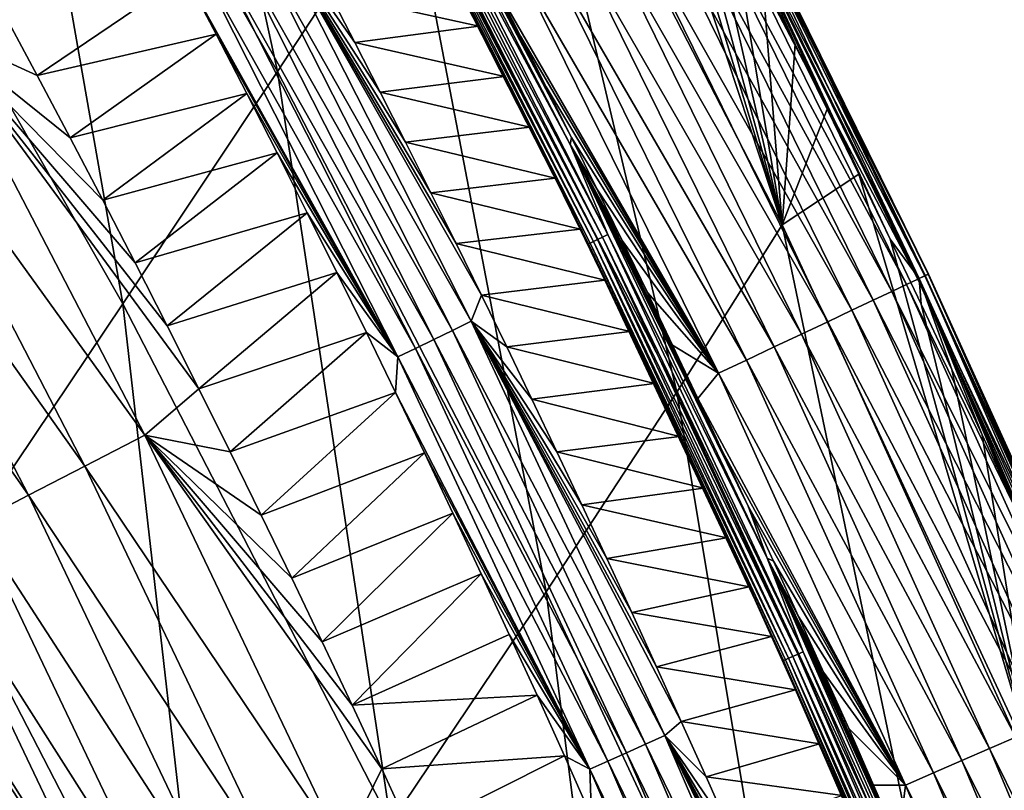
# Model space of a CAD drawing. Header units: millimetres. Extents: x -300 to 300, y -500 to 500.
# Tile 979 of 988: x 238 to 254, y 376 to 389. Entities that reach past the tile are written whole.
import ezdxf

# ---------------------------------------------------------------- set-up
doc = ezdxf.new("R2010")
doc.units = ezdxf.units.MM
doc.header["$LTSCALE"] = 81.481481
for name, color, linetype in [('19', 7, 'CONTINUOUS'), ('21', 7, 'CONTINUOUS'), ('23', 7, 'CONTINUOUS'), ('26', 7, 'CONTINUOUS'), ('27', 7, 'CONTINUOUS'), ('29', 7, 'CONTINUOUS'), ('30', 7, 'CONTINUOUS'), ('32', 7, 'CONTINUOUS')]:
    doc.layers.add(name, color=color, linetype=linetype)

msp = doc.modelspace()

# ---------------------------------------------------------------- linework, layer by layer
at = {"layer": '19', "color": 7, "linetype": 'CONTINUOUS'}
for points in [[(242.132, 388.272, 20.323), (239.551, 400.072, 15.575), (237.334, 396.681, 20.427), (242.132, 388.272, 20.323)], [(244.35, 391.664, 15.496), (239.551, 400.072, 15.575), (242.132, 388.272, 20.323), (244.35, 391.664, 15.496)], [(239.508, 384.329, 24.891), (237.334, 396.681, 20.427), (234.724, 392.721, 25.016), (239.508, 384.329, 24.891)], [(242.132, 388.272, 20.323), (237.334, 396.681, 20.427), (239.508, 384.329, 24.891), (242.132, 388.272, 20.323)], [(246.15, 394.49, 10.403), (250.694, 385.671, 10.353), (247.521, 395.295, 6.853), (246.15, 394.49, 10.403)], [(247.521, 395.295, 6.853), (250.694, 385.671, 10.353), (248.101, 394.208, 6.848), (247.521, 395.295, 6.853)], [(248.907, 382.832, 15.418), (246.15, 394.49, 10.403), (244.35, 391.664, 15.496), (248.907, 382.832, 15.418)], [(250.694, 385.671, 10.353), (246.15, 394.49, 10.403), (248.907, 382.832, 15.418), (250.694, 385.671, 10.353)], [(248.101, 394.208, 6.848), (250.694, 385.671, 10.353), (248.676, 393.118, 6.843), (248.101, 394.208, 6.848)], [(248.676, 393.118, 6.843), (250.694, 385.671, 10.353), (249.244, 392.026, 6.838), (248.676, 393.118, 6.843)], [(239.508, 384.329, 24.891), (234.724, 392.721, 25.016), (236.493, 379.847, 29.207), (239.508, 384.329, 24.891)], [(249.244, 392.026, 6.838), (250.694, 385.671, 10.353), (249.806, 390.932, 6.833), (249.244, 392.026, 6.838)], [(246.689, 379.446, 20.221), (244.35, 391.664, 15.496), (242.132, 388.272, 20.323), (246.689, 379.446, 20.221)], [(248.907, 382.832, 15.418), (244.35, 391.664, 15.496), (246.689, 379.446, 20.221), (248.907, 382.832, 15.418)], [(249.806, 390.932, 6.833), (250.694, 385.671, 10.353), (250.362, 389.836, 6.827), (249.806, 390.932, 6.833)], [(250.362, 389.836, 6.827), (250.694, 385.671, 10.353), (250.912, 388.737, 6.822), (250.362, 389.836, 6.827)], [(250.912, 388.737, 6.822), (250.694, 385.671, 10.353), (251.457, 387.636, 6.817), (250.912, 388.737, 6.822)], [(244.055, 375.526, 24.767), (242.132, 388.272, 20.323), (239.508, 384.329, 24.891), (244.055, 375.526, 24.767)], [(246.689, 379.446, 20.221), (242.132, 388.272, 20.323), (244.055, 375.526, 24.767), (246.689, 379.446, 20.221)], [(251.457, 387.636, 6.817), (250.694, 385.671, 10.353), (251.995, 386.534, 6.811), (251.457, 387.636, 6.817)], [(250.694, 385.671, 10.353), (254.996, 376.413, 10.303), (251.995, 386.534, 6.811), (250.694, 385.671, 10.353)], [(251.995, 386.534, 6.811), (254.996, 376.413, 10.303), (252.527, 385.429, 6.805), (251.995, 386.534, 6.811)], [(253.224, 373.568, 15.341), (250.694, 385.671, 10.353), (248.907, 382.832, 15.418), (253.224, 373.568, 15.341)], [(254.996, 376.413, 10.303), (250.694, 385.671, 10.353), (253.224, 373.568, 15.341), (254.996, 376.413, 10.303)], [(252.527, 385.429, 6.805), (254.996, 376.413, 10.303), (253.054, 384.324, 6.799), (252.527, 385.429, 6.805)], [(241.019, 371.085, 29.063), (239.508, 384.329, 24.891), (236.493, 379.847, 29.207), (241.019, 371.085, 29.063)], [(244.055, 375.526, 24.767), (239.508, 384.329, 24.891), (241.019, 371.085, 29.063), (244.055, 375.526, 24.767)], [(253.054, 384.324, 6.799), (254.996, 376.413, 10.303), (253.574, 383.216, 6.794), (253.054, 384.324, 6.799)], [(253.574, 383.216, 6.794), (254.996, 376.413, 10.303), (254.089, 382.107, 6.788), (253.574, 383.216, 6.794)], [(251.011, 370.194, 20.118), (248.907, 382.832, 15.418), (246.689, 379.446, 20.221), (251.011, 370.194, 20.118)], [(253.224, 373.568, 15.341), (248.907, 382.832, 15.418), (251.011, 370.194, 20.118), (253.224, 373.568, 15.341)], [(254.089, 382.107, 6.788), (254.996, 376.413, 10.303), (254.599, 380.997, 6.782), (254.089, 382.107, 6.788)], [(241.019, 371.085, 29.063), (236.493, 379.847, 29.207), (237.594, 366.135, 33.118), (241.019, 371.085, 29.063)], [(248.369, 366.305, 24.643), (246.689, 379.446, 20.221), (244.055, 375.526, 24.767), (248.369, 366.305, 24.643)], [(251.011, 370.194, 20.118), (246.689, 379.446, 20.221), (248.369, 366.305, 24.643), (251.011, 370.194, 20.118)], [(257.308, 363.863, 15.264), (254.996, 376.413, 10.303), (253.224, 373.568, 15.341), (257.308, 363.863, 15.264)]]:
    msp.add_3dface(points, dxfattribs=at)
at = {"layer": '21', "color": 7, "linetype": 'CONTINUOUS'}
for points in [[(238.112, 371.711, 10.017), (234.2, 376.328, 11.895), (235.061, 378.079, 10.004), (238.112, 371.711, 10.017)], [(238.112, 371.711, 10.017), (235.061, 378.079, 10.004), (238.514, 373.327, 8.58), (238.112, 371.711, 10.017)], [(238.514, 373.327, 8.58), (235.061, 378.079, 10.004), (238.044, 374.342, 8.571), (238.514, 373.327, 8.58)], [(238.044, 374.342, 8.571), (235.061, 378.079, 10.004), (237.569, 375.356, 8.563), (238.044, 374.342, 8.571)], [(237.254, 369.949, 11.894), (234.2, 376.328, 11.895), (238.112, 371.711, 10.017), (237.254, 369.949, 11.894)]]:
    msp.add_3dface(points, dxfattribs=at)
at = {"layer": '23', "color": 7, "linetype": 'CONTINUOUS'}
for points in [[(238.054, 388.208, 2.816), (237.488, 389.264, 2.818), (240.568, 389.91, 1.048), (238.054, 388.208, 2.816)], [(241.092, 388.907, 1.049), (238.054, 388.208, 2.816), (240.568, 389.91, 1.048), (241.092, 388.907, 1.049)], [(238.613, 387.15, 2.815), (238.054, 388.208, 2.816), (241.092, 388.907, 1.049), (238.613, 387.15, 2.815)], [(241.611, 387.9, 1.051), (238.613, 387.15, 2.815), (241.092, 388.907, 1.049), (241.611, 387.9, 1.051)], [(239.168, 386.089, 2.813), (238.613, 387.15, 2.815), (241.611, 387.9, 1.051), (239.168, 386.089, 2.813)], [(242.126, 386.891, 1.052), (239.168, 386.089, 2.813), (241.611, 387.9, 1.051), (242.126, 386.891, 1.052)], [(239.716, 385.026, 2.812), (239.168, 386.089, 2.813), (242.126, 386.891, 1.052), (239.716, 385.026, 2.812)], [(242.635, 385.878, 1.053), (239.716, 385.026, 2.812), (242.126, 386.891, 1.052), (242.635, 385.878, 1.053)], [(240.259, 383.96, 2.811), (239.716, 385.026, 2.812), (242.635, 385.878, 1.053), (240.259, 383.96, 2.811)], [(243.14, 384.863, 1.054), (240.259, 383.96, 2.811), (242.635, 385.878, 1.053), (243.14, 384.863, 1.054)], [(240.796, 382.891, 2.809), (240.259, 383.96, 2.811), (243.14, 384.863, 1.054), (240.796, 382.891, 2.809)], [(243.64, 383.845, 1.055), (240.796, 382.891, 2.809), (243.14, 384.863, 1.054), (243.64, 383.845, 1.055)], [(241.328, 381.821, 2.807), (240.796, 382.891, 2.809), (243.64, 383.845, 1.055), (241.328, 381.821, 2.807)], [(244.134, 382.825, 1.057), (241.328, 381.821, 2.807), (243.64, 383.845, 1.055), (244.134, 382.825, 1.057)], [(241.854, 380.748, 2.806), (241.328, 381.821, 2.807), (244.134, 382.825, 1.057), (241.854, 380.748, 2.806)], [(244.624, 381.802, 1.058), (241.854, 380.748, 2.806), (244.134, 382.825, 1.057), (244.624, 381.802, 1.058)], [(242.374, 379.674, 2.804), (241.854, 380.748, 2.806), (244.624, 381.802, 1.058), (242.374, 379.674, 2.804)], [(245.109, 380.777, 1.059), (242.374, 379.674, 2.804), (244.624, 381.802, 1.058), (245.109, 380.777, 1.059)], [(242.889, 378.597, 2.802), (242.374, 379.674, 2.804), (245.109, 380.777, 1.059), (242.889, 378.597, 2.802)], [(245.59, 379.75, 1.06), (242.889, 378.597, 2.802), (245.109, 380.777, 1.059), (245.59, 379.75, 1.06)], [(243.398, 377.519, 2.801), (242.889, 378.597, 2.802), (245.59, 379.75, 1.06), (243.398, 377.519, 2.801)], [(246.065, 378.721, 1.062), (243.398, 377.519, 2.801), (245.59, 379.75, 1.06), (246.065, 378.721, 1.062)], [(246.535, 377.691, 1.063), (243.398, 377.519, 2.801), (246.065, 378.721, 1.062), (246.535, 377.691, 1.063)], [(243.902, 376.439, 2.799), (243.398, 377.519, 2.801), (246.535, 377.691, 1.063), (243.902, 376.439, 2.799)], [(247.001, 376.659, 1.064), (243.902, 376.439, 2.799), (246.535, 377.691, 1.063), (247.001, 376.659, 1.064)], [(244.4, 375.357, 2.797), (243.902, 376.439, 2.799), (247.001, 376.659, 1.064), (244.4, 375.357, 2.797)], [(247.461, 375.625, 1.066), (244.4, 375.357, 2.797), (247.001, 376.659, 1.064), (247.461, 375.625, 1.066)]]:
    msp.add_3dface(points, dxfattribs=at)
at = {"layer": '26', "color": 7, "linetype": 'CONTINUOUS'}
for points in [[(237.488, 389.264, 2.818), (238.054, 388.208, 2.816), (236.298, 389.009, 3.557), (237.488, 389.264, 2.818)], [(236.298, 389.009, 3.557), (239.881, 382.1, 3.557), (235.302, 388.455, 4.394), (236.298, 389.009, 3.557)], [(238.054, 388.208, 2.816), (238.613, 387.15, 2.815), (236.298, 389.009, 3.557), (238.054, 388.208, 2.816)], [(238.613, 387.15, 2.815), (239.168, 386.089, 2.813), (236.298, 389.009, 3.557), (238.613, 387.15, 2.815)], [(239.168, 386.089, 2.813), (239.716, 385.026, 2.812), (236.298, 389.009, 3.557), (239.168, 386.089, 2.813)], [(239.716, 385.026, 2.812), (240.259, 383.96, 2.811), (236.298, 389.009, 3.557), (239.716, 385.026, 2.812)], [(240.259, 383.96, 2.811), (240.796, 382.891, 2.809), (236.298, 389.009, 3.557), (240.259, 383.96, 2.811)], [(236.298, 389.009, 3.557), (240.796, 382.891, 2.809), (239.881, 382.1, 3.557), (236.298, 389.009, 3.557)], [(235.302, 388.455, 4.394), (238.866, 381.578, 4.403), (234.359, 387.929, 5.312), (235.302, 388.455, 4.394)], [(235.302, 388.455, 4.394), (239.881, 382.1, 3.557), (238.866, 381.578, 4.403), (235.302, 388.455, 4.394)], [(234.359, 387.929, 5.312), (237.906, 381.082, 5.331), (233.476, 387.435, 6.305), (234.359, 387.929, 5.312)], [(234.359, 387.929, 5.312), (238.866, 381.578, 4.403), (237.906, 381.082, 5.331), (234.359, 387.929, 5.312)], [(233.476, 387.435, 6.305), (237.906, 381.082, 5.331), (237.007, 380.618, 6.334), (233.476, 387.435, 6.305)], [(240.796, 382.891, 2.809), (241.328, 381.821, 2.807), (239.881, 382.1, 3.557), (240.796, 382.891, 2.809)], [(239.881, 382.1, 3.557), (243.234, 375.076, 3.556), (238.866, 381.578, 4.403), (239.881, 382.1, 3.557)], [(241.328, 381.821, 2.807), (241.854, 380.748, 2.806), (239.881, 382.1, 3.557), (241.328, 381.821, 2.807)], [(241.854, 380.748, 2.806), (242.374, 379.674, 2.804), (239.881, 382.1, 3.557), (241.854, 380.748, 2.806)], [(242.374, 379.674, 2.804), (242.889, 378.597, 2.802), (239.881, 382.1, 3.557), (242.374, 379.674, 2.804)], [(242.889, 378.597, 2.802), (243.398, 377.519, 2.801), (239.881, 382.1, 3.557), (242.889, 378.597, 2.802)], [(243.398, 377.519, 2.801), (243.902, 376.439, 2.799), (239.881, 382.1, 3.557), (243.398, 377.519, 2.801)], [(239.881, 382.1, 3.557), (243.902, 376.439, 2.799), (243.234, 375.076, 3.556), (239.881, 382.1, 3.557)], [(238.866, 381.578, 4.403), (242.202, 374.584, 4.413), (237.906, 381.082, 5.331), (238.866, 381.578, 4.403)], [(238.866, 381.578, 4.403), (243.234, 375.076, 3.556), (242.202, 374.584, 4.413), (238.866, 381.578, 4.403)], [(237.906, 381.082, 5.331), (241.226, 374.117, 5.352), (237.007, 380.618, 6.334), (237.906, 381.082, 5.331)], [(237.906, 381.082, 5.331), (242.202, 374.584, 4.413), (241.226, 374.117, 5.352), (237.906, 381.082, 5.331)], [(237.007, 380.618, 6.334), (240.314, 373.68, 6.366), (236.176, 380.187, 7.403), (237.007, 380.618, 6.334)], [(237.007, 380.618, 6.334), (241.226, 374.117, 5.352), (240.314, 373.68, 6.366), (237.007, 380.618, 6.334)], [(235.62, 379.391, 8.532), (236.176, 380.187, 7.403), (239.472, 373.276, 7.447), (235.62, 379.391, 8.532)], [(236.176, 380.187, 7.403), (240.314, 373.68, 6.366), (239.472, 373.276, 7.447), (236.176, 380.187, 7.403)], [(236.114, 378.385, 8.539), (235.62, 379.391, 8.532), (239.472, 373.276, 7.447), (236.114, 378.385, 8.539)], [(236.604, 377.377, 8.547), (236.114, 378.385, 8.539), (239.472, 373.276, 7.447), (236.604, 377.377, 8.547)], [(237.089, 376.367, 8.555), (236.604, 377.377, 8.547), (239.472, 373.276, 7.447), (237.089, 376.367, 8.555)], [(237.569, 375.356, 8.563), (237.089, 376.367, 8.555), (239.472, 373.276, 7.447), (237.569, 375.356, 8.563)], [(243.902, 376.439, 2.799), (244.4, 375.357, 2.797), (243.234, 375.076, 3.556), (243.902, 376.439, 2.799)]]:
    msp.add_3dface(points, dxfattribs=at)
at = {"layer": '27', "color": 7, "linetype": 'CONTINUOUS'}
for points in [[(252.993, 384.75, 3.573), (249.358, 391.679, 3.024), (249.542, 391.773, 3.597), (252.993, 384.75, 3.573)], [(253.116, 384.808, 4.152), (249.542, 391.773, 3.597), (249.66, 391.834, 4.179), (253.116, 384.808, 4.152)], [(252.993, 384.75, 3.573), (249.542, 391.773, 3.597), (253.116, 384.808, 4.152), (252.993, 384.75, 3.573)], [(249.551, 391.778, 6.368), (253.017, 384.762, 6.334), (249.654, 391.831, 5.861), (249.551, 391.778, 6.368)], [(250.362, 389.836, 6.827), (250.912, 388.737, 6.822), (249.551, 391.778, 6.368), (250.362, 389.836, 6.827)], [(250.912, 388.737, 6.822), (251.457, 387.636, 6.817), (249.551, 391.778, 6.368), (250.912, 388.737, 6.822)], [(251.457, 387.636, 6.817), (251.995, 386.534, 6.811), (249.551, 391.778, 6.368), (251.457, 387.636, 6.817)], [(251.995, 386.534, 6.811), (252.527, 385.429, 6.805), (249.551, 391.778, 6.368), (251.995, 386.534, 6.811)], [(249.551, 391.778, 6.368), (252.527, 385.429, 6.805), (253.017, 384.762, 6.334), (249.551, 391.778, 6.368)], [(253.119, 384.81, 5.828), (249.711, 391.86, 5.322), (249.654, 391.831, 5.861), (253.119, 384.81, 5.828)], [(253.017, 384.762, 6.334), (253.119, 384.81, 5.828), (249.654, 391.831, 5.861), (253.017, 384.762, 6.334)], [(253.174, 384.836, 4.728), (249.66, 391.834, 4.179), (249.715, 391.862, 4.758), (253.174, 384.836, 4.728)], [(253.116, 384.808, 4.152), (249.66, 391.834, 4.179), (253.174, 384.836, 4.728), (253.116, 384.808, 4.152)], [(253.173, 384.836, 5.29), (249.715, 391.862, 4.758), (249.711, 391.86, 5.322), (253.173, 384.836, 5.29)], [(253.173, 384.836, 5.29), (249.711, 391.86, 5.322), (253.119, 384.81, 5.828), (253.173, 384.836, 5.29)], [(253.174, 384.836, 4.728), (249.715, 391.862, 4.758), (253.173, 384.836, 5.29), (253.174, 384.836, 4.728)], [(252.552, 384.542, 2.457), (248.804, 391.395, 1.96), (249.111, 391.552, 2.474), (252.552, 384.542, 2.457)], [(252.805, 384.661, 3.003), (249.111, 391.552, 2.474), (249.358, 391.679, 3.024), (252.805, 384.661, 3.003)], [(252.552, 384.542, 2.457), (249.111, 391.552, 2.474), (252.805, 384.661, 3.003), (252.552, 384.542, 2.457)], [(252.805, 384.661, 3.003), (249.358, 391.679, 3.024), (252.993, 384.75, 3.573), (252.805, 384.661, 3.003)], [(252.24, 384.394, 1.946), (248.444, 391.21, 1.494), (248.804, 391.395, 1.96), (252.24, 384.394, 1.946)], [(252.24, 384.394, 1.946), (248.804, 391.395, 1.96), (252.552, 384.542, 2.457), (252.24, 384.394, 1.946)], [(251.875, 384.222, 1.484), (248.041, 391.003, 1.086), (248.444, 391.21, 1.494), (251.875, 384.222, 1.484)], [(251.875, 384.222, 1.484), (248.444, 391.21, 1.494), (252.24, 384.394, 1.946), (251.875, 384.222, 1.484)], [(251.466, 384.028, 1.079), (247.604, 390.779, 0.742), (248.041, 391.003, 1.086), (251.466, 384.028, 1.079)], [(251.466, 384.028, 1.079), (248.041, 391.003, 1.086), (251.875, 384.222, 1.484), (251.466, 384.028, 1.079)], [(251.024, 383.819, 0.738), (247.147, 390.545, 0.466), (247.604, 390.779, 0.742), (251.024, 383.819, 0.738)], [(251.024, 383.819, 0.738), (247.604, 390.779, 0.742), (251.466, 384.028, 1.079), (251.024, 383.819, 0.738)], [(250.56, 383.6, 0.463), (246.679, 390.305, 0.257), (247.147, 390.545, 0.466), (250.56, 383.6, 0.463)], [(250.56, 383.6, 0.463), (247.147, 390.545, 0.466), (251.024, 383.819, 0.738), (250.56, 383.6, 0.463)], [(250.086, 383.376, 0.255), (246.211, 390.065, 0.113), (246.679, 390.305, 0.257), (250.086, 383.376, 0.255)], [(250.086, 383.376, 0.255), (246.679, 390.305, 0.257), (250.56, 383.6, 0.463), (250.086, 383.376, 0.255)], [(249.613, 383.152, 0.112), (245.824, 389.721, 0.031), (246.211, 390.065, 0.113), (249.613, 383.152, 0.112)], [(249.613, 383.152, 0.112), (246.211, 390.065, 0.113), (250.086, 383.376, 0.255), (249.613, 383.152, 0.112)], [(246.257, 388.872, 0.031), (245.824, 389.721, 0.031), (249.613, 383.152, 0.112), (246.257, 388.872, 0.031)], [(246.689, 388.016, 0.031), (246.257, 388.872, 0.031), (249.613, 383.152, 0.112), (246.689, 388.016, 0.031)], [(247.12, 387.153, 0.031), (246.689, 388.016, 0.031), (249.613, 383.152, 0.112), (247.12, 387.153, 0.031)], [(247.55, 386.283, 0.031), (247.12, 387.153, 0.031), (249.613, 383.152, 0.112), (247.55, 386.283, 0.031)], [(247.979, 385.406, 0.031), (247.55, 386.283, 0.031), (249.613, 383.152, 0.112), (247.979, 385.406, 0.031)], [(248.407, 384.521, 0.031), (247.979, 385.406, 0.031), (249.613, 383.152, 0.112), (248.407, 384.521, 0.031)], [(252.527, 385.429, 6.805), (253.054, 384.324, 6.799), (253.017, 384.762, 6.334), (252.527, 385.429, 6.805)], [(256.208, 377.657, 3.546), (252.805, 384.661, 3.003), (252.993, 384.75, 3.573), (256.208, 377.657, 3.546)], [(256.335, 377.712, 4.122), (252.993, 384.75, 3.573), (253.116, 384.808, 4.152), (256.335, 377.712, 4.122)], [(256.208, 377.657, 3.546), (252.993, 384.75, 3.573), (256.335, 377.712, 4.122), (256.208, 377.657, 3.546)], [(253.017, 384.762, 6.334), (256.249, 377.675, 6.297), (253.119, 384.81, 5.828), (253.017, 384.762, 6.334)], [(253.054, 384.324, 6.799), (253.574, 383.216, 6.794), (253.017, 384.762, 6.334), (253.054, 384.324, 6.799)], [(253.574, 383.216, 6.794), (254.089, 382.107, 6.788), (253.017, 384.762, 6.334), (253.574, 383.216, 6.794)], [(254.089, 382.107, 6.788), (254.599, 380.997, 6.782), (253.017, 384.762, 6.334), (254.089, 382.107, 6.788)], [(254.599, 380.997, 6.782), (255.102, 379.885, 6.776), (253.017, 384.762, 6.334), (254.599, 380.997, 6.782)], [(255.102, 379.885, 6.776), (255.6, 378.771, 6.77), (253.017, 384.762, 6.334), (255.102, 379.885, 6.776)], [(255.6, 378.771, 6.77), (256.093, 377.656, 6.764), (253.017, 384.762, 6.334), (255.6, 378.771, 6.77)], [(253.017, 384.762, 6.334), (256.093, 377.656, 6.764), (256.249, 377.675, 6.297), (253.017, 384.762, 6.334)], [(256.398, 377.739, 4.696), (253.116, 384.808, 4.152), (253.174, 384.836, 4.728), (256.398, 377.739, 4.696)], [(256.335, 377.712, 4.122), (253.116, 384.808, 4.152), (256.398, 377.739, 4.696), (256.335, 377.712, 4.122)], [(256.348, 377.718, 5.791), (253.173, 384.836, 5.29), (253.119, 384.81, 5.828), (256.348, 377.718, 5.791)], [(256.249, 377.675, 6.297), (256.348, 377.718, 5.791), (253.119, 384.81, 5.828), (256.249, 377.675, 6.297)], [(256.4, 377.74, 5.255), (253.174, 384.836, 4.728), (253.173, 384.836, 5.29), (256.4, 377.74, 5.255)], [(256.4, 377.74, 5.255), (253.173, 384.836, 5.29), (256.348, 377.718, 5.791), (256.4, 377.74, 5.255)], [(256.398, 377.739, 4.696), (253.174, 384.836, 4.728), (256.4, 377.74, 5.255), (256.398, 377.739, 4.696)], [(255.759, 377.46, 2.438), (252.24, 384.394, 1.946), (252.552, 384.542, 2.457), (255.759, 377.46, 2.438)], [(256.016, 377.572, 2.98), (252.552, 384.542, 2.457), (252.805, 384.661, 3.003), (256.016, 377.572, 2.98)], [(255.759, 377.46, 2.438), (252.552, 384.542, 2.457), (256.016, 377.572, 2.98), (255.759, 377.46, 2.438)], [(256.016, 377.572, 2.98), (252.805, 384.661, 3.003), (256.208, 377.657, 3.546), (256.016, 377.572, 2.98)], [(248.835, 383.628, 0.031), (248.407, 384.521, 0.031), (249.613, 383.152, 0.112), (248.835, 383.628, 0.031)], [(255.442, 377.322, 1.932), (251.875, 384.222, 1.484), (252.24, 384.394, 1.946), (255.442, 377.322, 1.932)], [(255.442, 377.322, 1.932), (252.24, 384.394, 1.946), (255.759, 377.46, 2.438), (255.442, 377.322, 1.932)], [(255.072, 377.16, 1.473), (251.466, 384.028, 1.079), (251.875, 384.222, 1.484), (255.072, 377.16, 1.473)], [(255.072, 377.16, 1.473), (251.875, 384.222, 1.484), (255.442, 377.322, 1.932), (255.072, 377.16, 1.473)], [(254.658, 376.98, 1.071), (251.024, 383.819, 0.738), (251.466, 384.028, 1.079), (254.658, 376.98, 1.071)], [(254.658, 376.98, 1.071), (251.466, 384.028, 1.079), (255.072, 377.16, 1.473), (254.658, 376.98, 1.071)], [(254.211, 376.784, 0.732), (250.56, 383.6, 0.463), (251.024, 383.819, 0.738), (254.211, 376.784, 0.732)], [(254.211, 376.784, 0.732), (251.024, 383.819, 0.738), (254.658, 376.98, 1.071), (254.211, 376.784, 0.732)], [(249.262, 382.727, 0.031), (248.835, 383.628, 0.031), (249.613, 383.152, 0.112), (249.262, 382.727, 0.031)], [(253.743, 376.58, 0.46), (250.086, 383.376, 0.255), (250.56, 383.6, 0.463), (253.743, 376.58, 0.46)], [(253.743, 376.58, 0.46), (250.56, 383.6, 0.463), (254.211, 376.784, 0.732), (253.743, 376.58, 0.46)], [(253.264, 376.371, 0.254), (249.613, 383.152, 0.112), (250.086, 383.376, 0.255), (253.264, 376.371, 0.254)], [(253.264, 376.371, 0.254), (250.086, 383.376, 0.255), (253.743, 376.58, 0.46), (253.264, 376.371, 0.254)], [(252.786, 376.162, 0.111), (249.262, 382.727, 0.031), (249.613, 383.152, 0.112), (252.786, 376.162, 0.111)], [(252.786, 376.162, 0.111), (249.613, 383.152, 0.112), (253.264, 376.371, 0.254), (252.786, 376.162, 0.111)], [(249.689, 381.817, 0.031), (249.262, 382.727, 0.031), (252.786, 376.162, 0.111), (249.689, 381.817, 0.031)], [(250.116, 380.897, 0.031), (249.689, 381.817, 0.031), (252.786, 376.162, 0.111), (250.116, 380.897, 0.031)], [(250.544, 379.967, 0.031), (250.116, 380.897, 0.031), (252.786, 376.162, 0.111), (250.544, 379.967, 0.031)], [(250.971, 379.027, 0.031), (250.544, 379.967, 0.031), (252.786, 376.162, 0.111), (250.971, 379.027, 0.031)], [(251.397, 378.079, 0.031), (250.971, 379.027, 0.031), (252.786, 376.162, 0.111), (251.397, 378.079, 0.031)], [(251.822, 377.125, 0.031), (251.397, 378.079, 0.031), (252.786, 376.162, 0.111), (251.822, 377.125, 0.031)], [(252.244, 376.165, 0.031), (251.822, 377.125, 0.031), (252.786, 376.162, 0.111), (252.244, 376.165, 0.031)], [(257.637, 369.863, 1.063), (254.211, 376.784, 0.732), (254.658, 376.98, 1.071), (257.637, 369.863, 1.063)], [(257.187, 369.681, 0.727), (253.743, 376.58, 0.46), (254.211, 376.784, 0.732), (257.187, 369.681, 0.727)], [(257.187, 369.681, 0.727), (254.211, 376.784, 0.732), (257.637, 369.863, 1.063), (257.187, 369.681, 0.727)], [(256.715, 369.491, 0.456), (253.264, 376.371, 0.254), (253.743, 376.58, 0.46), (256.715, 369.491, 0.456)], [(256.715, 369.491, 0.456), (253.743, 376.58, 0.46), (257.187, 369.681, 0.727), (256.715, 369.491, 0.456)], [(256.232, 369.296, 0.252), (252.786, 376.162, 0.111), (253.264, 376.371, 0.254), (256.232, 369.296, 0.252)], [(256.232, 369.296, 0.252), (253.264, 376.371, 0.254), (256.715, 369.491, 0.456), (256.232, 369.296, 0.252)], [(252.667, 375.195, 0.031), (252.244, 376.165, 0.031), (252.786, 376.162, 0.111), (252.667, 375.195, 0.031)], [(255.75, 369.101, 0.111), (252.667, 375.195, 0.031), (252.786, 376.162, 0.111), (255.75, 369.101, 0.111)], [(255.75, 369.101, 0.111), (252.786, 376.162, 0.111), (256.232, 369.296, 0.252), (255.75, 369.101, 0.111)]]:
    msp.add_3dface(points, dxfattribs=at)
at = {"layer": '29', "color": 7, "linetype": 'CONTINUOUS'}
for points in [[(245.548, 389.042, 0.5), (243.012, 389.6, 0.5), (245.114, 389.888, 0.5), (245.548, 389.042, 0.5)], [(243.444, 388.765, 0.5), (243.012, 389.6, 0.5), (245.548, 389.042, 0.5), (243.444, 388.765, 0.5)], [(245.981, 388.188, 0.5), (243.444, 388.765, 0.5), (245.548, 389.042, 0.5), (245.981, 388.188, 0.5)], [(243.875, 387.923, 0.5), (243.444, 388.765, 0.5), (245.981, 388.188, 0.5), (243.875, 387.923, 0.5)], [(246.413, 387.327, 0.5), (243.875, 387.923, 0.5), (245.981, 388.188, 0.5), (246.413, 387.327, 0.5)], [(244.305, 387.074, 0.5), (243.875, 387.923, 0.5), (246.413, 387.327, 0.5), (244.305, 387.074, 0.5)], [(246.843, 386.462, 0.5), (244.305, 387.074, 0.5), (246.413, 387.327, 0.5), (246.843, 386.462, 0.5)], [(244.735, 386.217, 0.5), (244.305, 387.074, 0.5), (246.843, 386.462, 0.5), (244.735, 386.217, 0.5)], [(247.268, 385.598, 0.5), (244.735, 386.217, 0.5), (246.843, 386.462, 0.5), (247.268, 385.598, 0.5)], [(245.164, 385.353, 0.5), (244.735, 386.217, 0.5), (247.268, 385.598, 0.5), (245.164, 385.353, 0.5)], [(247.688, 384.734, 0.5), (245.164, 385.353, 0.5), (247.268, 385.598, 0.5), (247.688, 384.734, 0.5)], [(245.592, 384.481, 0.5), (245.164, 385.353, 0.5), (247.688, 384.734, 0.5), (245.592, 384.481, 0.5)], [(248.107, 383.864, 0.5), (245.592, 384.481, 0.5), (247.688, 384.734, 0.5), (248.107, 383.864, 0.5)], [(246.02, 383.602, 0.5), (245.592, 384.481, 0.5), (248.107, 383.864, 0.5), (246.02, 383.602, 0.5)], [(248.529, 382.979, 0.5), (246.02, 383.602, 0.5), (248.107, 383.864, 0.5), (248.529, 382.979, 0.5)], [(246.446, 382.715, 0.5), (246.02, 383.602, 0.5), (248.529, 382.979, 0.5), (246.446, 382.715, 0.5)], [(248.953, 382.082, 0.5), (246.446, 382.715, 0.5), (248.529, 382.979, 0.5), (248.953, 382.082, 0.5)], [(246.872, 381.82, 0.5), (246.446, 382.715, 0.5), (248.953, 382.082, 0.5), (246.872, 381.82, 0.5)], [(249.362, 381.205, 0.5), (246.872, 381.82, 0.5), (248.953, 382.082, 0.5), (249.362, 381.205, 0.5)], [(247.297, 380.918, 0.5), (246.872, 381.82, 0.5), (249.362, 381.205, 0.5), (247.297, 380.918, 0.5)], [(249.752, 380.362, 0.5), (247.297, 380.918, 0.5), (249.362, 381.205, 0.5), (249.752, 380.362, 0.5)], [(247.721, 380.009, 0.5), (247.297, 380.918, 0.5), (249.752, 380.362, 0.5), (247.721, 380.009, 0.5)], [(250.132, 379.532, 0.5), (247.721, 380.009, 0.5), (249.752, 380.362, 0.5), (250.132, 379.532, 0.5)], [(248.144, 379.094, 0.5), (247.721, 380.009, 0.5), (250.132, 379.532, 0.5), (248.144, 379.094, 0.5)], [(250.515, 378.688, 0.5), (248.144, 379.094, 0.5), (250.132, 379.532, 0.5), (250.515, 378.688, 0.5)], [(248.563, 378.174, 0.5), (248.144, 379.094, 0.5), (250.515, 378.688, 0.5), (248.563, 378.174, 0.5)], [(250.922, 377.783, 0.5), (248.563, 378.174, 0.5), (250.515, 378.688, 0.5), (250.922, 377.783, 0.5)], [(248.982, 377.247, 0.5), (248.563, 378.174, 0.5), (250.922, 377.783, 0.5), (248.982, 377.247, 0.5)], [(251.329, 376.868, 0.5), (248.982, 377.247, 0.5), (250.922, 377.783, 0.5), (251.329, 376.868, 0.5)], [(249.402, 376.308, 0.5), (248.982, 377.247, 0.5), (251.329, 376.868, 0.5), (249.402, 376.308, 0.5)], [(251.715, 375.991, 0.5), (249.402, 376.308, 0.5), (251.329, 376.868, 0.5), (251.715, 375.991, 0.5)], [(249.821, 375.36, 0.5), (249.402, 376.308, 0.5), (251.715, 375.991, 0.5), (249.821, 375.36, 0.5)]]:
    msp.add_3dface(points, dxfattribs=at)
at = {"layer": '30', "color": 7, "linetype": 'CONTINUOUS'}
for points in [[(245.824, 389.721, 0.031), (246.257, 388.872, 0.031), (243.525, 393.935, 0.028), (245.824, 389.721, 0.031)], [(246.257, 388.872, 0.031), (246.689, 388.016, 0.031), (243.525, 393.935, 0.028), (246.257, 388.872, 0.031)], [(246.689, 388.016, 0.031), (247.12, 387.153, 0.031), (243.525, 393.935, 0.028), (246.689, 388.016, 0.031)], [(247.12, 387.153, 0.031), (247.095, 387.035, 0.028), (243.525, 393.935, 0.028), (247.12, 387.153, 0.031)], [(247.095, 387.035, 0.028), (244.193, 392.471, 0.042), (243.525, 393.935, 0.028), (247.095, 387.035, 0.028)], [(247.644, 385.463, 0.079), (244.022, 392.381, 0.138), (244.104, 392.424, 0.079), (247.644, 385.463, 0.079)], [(247.734, 385.508, 0.042), (244.104, 392.424, 0.079), (244.193, 392.471, 0.042), (247.734, 385.508, 0.042)], [(247.644, 385.463, 0.079), (244.104, 392.424, 0.079), (247.734, 385.508, 0.042), (247.644, 385.463, 0.079)], [(247.734, 385.508, 0.042), (244.193, 392.471, 0.042), (247.095, 387.035, 0.028), (247.734, 385.508, 0.042)], [(247.439, 385.363, 0.307), (243.871, 392.3, 0.404), (243.902, 392.317, 0.307), (247.439, 385.363, 0.307)], [(247.406, 385.348, 0.404), (244.246, 391.558, 0.5), (243.871, 392.3, 0.404), (247.406, 385.348, 0.404)], [(247.406, 385.348, 0.404), (243.871, 392.3, 0.404), (247.439, 385.363, 0.307), (247.406, 385.348, 0.404)], [(247.491, 385.389, 0.216), (243.902, 392.317, 0.307), (243.954, 392.344, 0.216), (247.491, 385.389, 0.216)], [(247.439, 385.363, 0.307), (243.902, 392.317, 0.307), (247.491, 385.389, 0.216), (247.439, 385.363, 0.307)], [(247.561, 385.423, 0.138), (243.954, 392.344, 0.216), (244.022, 392.381, 0.138), (247.561, 385.423, 0.138)], [(247.491, 385.389, 0.216), (243.954, 392.344, 0.216), (247.561, 385.423, 0.138), (247.491, 385.389, 0.216)], [(247.561, 385.423, 0.138), (244.022, 392.381, 0.138), (247.644, 385.463, 0.079), (247.561, 385.423, 0.138)], [(244.68, 390.727, 0.5), (244.246, 391.558, 0.5), (247.406, 385.348, 0.404), (244.68, 390.727, 0.5)], [(245.114, 389.888, 0.5), (244.68, 390.727, 0.5), (247.406, 385.348, 0.404), (245.114, 389.888, 0.5)], [(245.548, 389.042, 0.5), (245.114, 389.888, 0.5), (247.406, 385.348, 0.404), (245.548, 389.042, 0.5)], [(245.981, 388.188, 0.5), (245.548, 389.042, 0.5), (247.406, 385.348, 0.404), (245.981, 388.188, 0.5)], [(246.413, 387.327, 0.5), (245.981, 388.188, 0.5), (247.406, 385.348, 0.404), (246.413, 387.327, 0.5)], [(246.843, 386.462, 0.5), (246.413, 387.327, 0.5), (247.406, 385.348, 0.404), (246.843, 386.462, 0.5)], [(247.12, 387.153, 0.031), (247.55, 386.283, 0.031), (247.095, 387.035, 0.028), (247.12, 387.153, 0.031)], [(247.55, 386.283, 0.031), (247.979, 385.406, 0.031), (247.095, 387.035, 0.028), (247.55, 386.283, 0.031)], [(247.979, 385.406, 0.031), (248.407, 384.521, 0.031), (247.095, 387.035, 0.028), (247.979, 385.406, 0.031)], [(248.407, 384.521, 0.031), (248.835, 383.628, 0.031), (247.095, 387.035, 0.028), (248.407, 384.521, 0.031)], [(248.835, 383.628, 0.031), (249.262, 382.727, 0.031), (247.095, 387.035, 0.028), (248.835, 383.628, 0.031)], [(249.262, 382.727, 0.031), (249.689, 381.817, 0.031), (247.095, 387.035, 0.028), (249.262, 382.727, 0.031)], [(249.689, 381.817, 0.031), (250.116, 380.897, 0.031), (247.095, 387.035, 0.028), (249.689, 381.817, 0.031)], [(250.116, 380.897, 0.031), (250.44, 380.016, 0.028), (247.095, 387.035, 0.028), (250.116, 380.897, 0.031)], [(250.44, 380.016, 0.028), (247.734, 385.508, 0.042), (247.095, 387.035, 0.028), (250.44, 380.016, 0.028)], [(247.268, 385.598, 0.5), (246.843, 386.462, 0.5), (247.406, 385.348, 0.404), (247.268, 385.598, 0.5)], [(247.688, 384.734, 0.5), (247.268, 385.598, 0.5), (247.406, 385.348, 0.404), (247.688, 384.734, 0.5)], [(250.801, 378.317, 0.216), (247.439, 385.363, 0.307), (247.491, 385.389, 0.216), (250.801, 378.317, 0.216)], [(250.872, 378.349, 0.138), (247.491, 385.389, 0.216), (247.561, 385.423, 0.138), (250.872, 378.349, 0.138)], [(250.801, 378.317, 0.216), (247.491, 385.389, 0.216), (250.872, 378.349, 0.138), (250.801, 378.317, 0.216)], [(250.957, 378.387, 0.079), (247.561, 385.423, 0.138), (247.644, 385.463, 0.079), (250.957, 378.387, 0.079)], [(250.872, 378.349, 0.138), (247.561, 385.423, 0.138), (250.957, 378.387, 0.079), (250.872, 378.349, 0.138)], [(251.049, 378.428, 0.042), (247.644, 385.463, 0.079), (247.734, 385.508, 0.042), (251.049, 378.428, 0.042)], [(250.957, 378.387, 0.079), (247.644, 385.463, 0.079), (251.049, 378.428, 0.042), (250.957, 378.387, 0.079)], [(251.049, 378.428, 0.042), (247.734, 385.508, 0.042), (250.44, 380.016, 0.028), (251.049, 378.428, 0.042)], [(250.749, 378.293, 0.307), (247.406, 385.348, 0.404), (247.439, 385.363, 0.307), (250.749, 378.293, 0.307)], [(250.716, 378.279, 0.404), (247.688, 384.734, 0.5), (247.406, 385.348, 0.404), (250.716, 378.279, 0.404)], [(250.716, 378.279, 0.404), (247.406, 385.348, 0.404), (250.749, 378.293, 0.307), (250.716, 378.279, 0.404)], [(250.749, 378.293, 0.307), (247.439, 385.363, 0.307), (250.801, 378.317, 0.216), (250.749, 378.293, 0.307)], [(248.107, 383.864, 0.5), (247.688, 384.734, 0.5), (250.716, 378.279, 0.404), (248.107, 383.864, 0.5)], [(248.529, 382.979, 0.5), (248.107, 383.864, 0.5), (250.716, 378.279, 0.404), (248.529, 382.979, 0.5)], [(248.953, 382.082, 0.5), (248.529, 382.979, 0.5), (250.716, 378.279, 0.404), (248.953, 382.082, 0.5)], [(249.362, 381.205, 0.5), (248.953, 382.082, 0.5), (250.716, 378.279, 0.404), (249.362, 381.205, 0.5)], [(249.752, 380.362, 0.5), (249.362, 381.205, 0.5), (250.716, 378.279, 0.404), (249.752, 380.362, 0.5)], [(250.116, 380.897, 0.031), (250.544, 379.967, 0.031), (250.44, 380.016, 0.028), (250.116, 380.897, 0.031)], [(250.132, 379.532, 0.5), (249.752, 380.362, 0.5), (250.716, 378.279, 0.404), (250.132, 379.532, 0.5)], [(250.544, 379.967, 0.031), (250.971, 379.027, 0.031), (250.44, 380.016, 0.028), (250.544, 379.967, 0.031)], [(250.971, 379.027, 0.031), (251.397, 378.079, 0.031), (250.44, 380.016, 0.028), (250.971, 379.027, 0.031)], [(251.397, 378.079, 0.031), (251.822, 377.125, 0.031), (250.44, 380.016, 0.028), (251.397, 378.079, 0.031)], [(251.822, 377.125, 0.031), (252.244, 376.165, 0.031), (250.44, 380.016, 0.028), (251.822, 377.125, 0.031)], [(252.244, 376.165, 0.031), (252.667, 375.195, 0.031), (250.44, 380.016, 0.028), (252.244, 376.165, 0.031)], [(252.667, 375.195, 0.031), (253.089, 374.214, 0.031), (250.44, 380.016, 0.028), (252.667, 375.195, 0.031)], [(253.089, 374.214, 0.031), (253.511, 373.224, 0.031), (250.44, 380.016, 0.028), (253.089, 374.214, 0.031)], [(253.511, 373.224, 0.031), (253.568, 372.901, 0.028), (250.44, 380.016, 0.028), (253.511, 373.224, 0.031)], [(253.568, 372.901, 0.028), (251.049, 378.428, 0.042), (250.44, 380.016, 0.028), (253.568, 372.901, 0.028)], [(250.515, 378.688, 0.5), (250.132, 379.532, 0.5), (250.716, 378.279, 0.404), (250.515, 378.688, 0.5)], [(250.922, 377.783, 0.5), (250.515, 378.688, 0.5), (250.716, 378.279, 0.404), (250.922, 377.783, 0.5)], [(254.054, 371.217, 0.079), (250.872, 378.349, 0.138), (250.957, 378.387, 0.079), (254.054, 371.217, 0.079)], [(254.147, 371.255, 0.042), (250.957, 378.387, 0.079), (251.049, 378.428, 0.042), (254.147, 371.255, 0.042)], [(254.054, 371.217, 0.079), (250.957, 378.387, 0.079), (254.147, 371.255, 0.042), (254.054, 371.217, 0.079)], [(254.147, 371.255, 0.042), (251.049, 378.428, 0.042), (253.568, 372.901, 0.028), (254.147, 371.255, 0.042)], [(253.843, 371.129, 0.307), (250.716, 378.279, 0.404), (250.749, 378.293, 0.307), (253.843, 371.129, 0.307)], [(253.81, 371.116, 0.404), (250.922, 377.783, 0.5), (250.716, 378.279, 0.404), (253.81, 371.116, 0.404)], [(253.81, 371.116, 0.404), (250.716, 378.279, 0.404), (253.843, 371.129, 0.307), (253.81, 371.116, 0.404)], [(253.896, 371.151, 0.216), (250.749, 378.293, 0.307), (250.801, 378.317, 0.216), (253.896, 371.151, 0.216)], [(253.843, 371.129, 0.307), (250.749, 378.293, 0.307), (253.896, 371.151, 0.216), (253.843, 371.129, 0.307)], [(253.968, 371.181, 0.138), (250.801, 378.317, 0.216), (250.872, 378.349, 0.138), (253.968, 371.181, 0.138)], [(253.896, 371.151, 0.216), (250.801, 378.317, 0.216), (253.968, 371.181, 0.138), (253.896, 371.151, 0.216)], [(253.968, 371.181, 0.138), (250.872, 378.349, 0.138), (254.054, 371.217, 0.079), (253.968, 371.181, 0.138)], [(251.329, 376.868, 0.5), (250.922, 377.783, 0.5), (253.81, 371.116, 0.404), (251.329, 376.868, 0.5)], [(251.715, 375.991, 0.5), (251.329, 376.868, 0.5), (253.81, 371.116, 0.404), (251.715, 375.991, 0.5)]]:
    msp.add_3dface(points, dxfattribs=at)
at = {"layer": '32', "color": 7, "linetype": 'CONTINUOUS'}
for points in [[(245.42, 384.036, 0.515), (241.597, 390.788, 0.562), (241.91, 390.954, 0.515), (245.42, 384.036, 0.515)], [(243.012, 389.6, 0.5), (243.444, 388.765, 0.5), (241.91, 390.954, 0.515), (243.012, 389.6, 0.5)], [(243.444, 388.765, 0.5), (243.875, 387.923, 0.5), (241.91, 390.954, 0.515), (243.444, 388.765, 0.5)], [(243.875, 387.923, 0.5), (244.305, 387.074, 0.5), (241.91, 390.954, 0.515), (243.875, 387.923, 0.5)], [(244.305, 387.074, 0.5), (244.735, 386.217, 0.5), (241.91, 390.954, 0.515), (244.305, 387.074, 0.5)], [(244.735, 386.217, 0.5), (245.164, 385.353, 0.5), (241.91, 390.954, 0.515), (244.735, 386.217, 0.5)], [(245.164, 385.353, 0.5), (245.592, 384.481, 0.5), (241.91, 390.954, 0.515), (245.164, 385.353, 0.5)], [(245.592, 384.481, 0.5), (245.42, 384.036, 0.515), (241.91, 390.954, 0.515), (245.592, 384.481, 0.5)], [(245.099, 383.88, 0.563), (241.288, 390.624, 0.641), (241.597, 390.788, 0.562), (245.099, 383.88, 0.563)], [(245.099, 383.88, 0.563), (241.597, 390.788, 0.562), (245.42, 384.036, 0.515), (245.099, 383.88, 0.563)], [(244.782, 383.726, 0.643), (240.986, 390.464, 0.75), (241.288, 390.624, 0.641), (244.782, 383.726, 0.643)], [(244.782, 383.726, 0.643), (241.288, 390.624, 0.641), (245.099, 383.88, 0.563), (244.782, 383.726, 0.643)], [(244.473, 383.575, 0.754), (240.695, 390.311, 0.89), (240.986, 390.464, 0.75), (244.473, 383.575, 0.754)], [(244.473, 383.575, 0.754), (240.986, 390.464, 0.75), (244.782, 383.726, 0.643), (244.473, 383.575, 0.754)], [(244.176, 383.43, 0.895), (240.568, 389.91, 1.048), (240.695, 390.311, 0.89), (244.176, 383.43, 0.895)], [(244.176, 383.43, 0.895), (240.695, 390.311, 0.89), (244.473, 383.575, 0.754), (244.176, 383.43, 0.895)], [(241.092, 388.907, 1.049), (240.568, 389.91, 1.048), (244.176, 383.43, 0.895), (241.092, 388.907, 1.049)], [(241.611, 387.9, 1.051), (241.092, 388.907, 1.049), (244.176, 383.43, 0.895), (241.611, 387.9, 1.051)], [(242.126, 386.891, 1.052), (241.611, 387.9, 1.051), (244.176, 383.43, 0.895), (242.126, 386.891, 1.052)], [(242.635, 385.878, 1.053), (242.126, 386.891, 1.052), (244.176, 383.43, 0.895), (242.635, 385.878, 1.053)], [(243.14, 384.863, 1.054), (242.635, 385.878, 1.053), (244.176, 383.43, 0.895), (243.14, 384.863, 1.054)], [(243.64, 383.845, 1.055), (243.14, 384.863, 1.054), (244.176, 383.43, 0.895), (243.64, 383.845, 1.055)], [(245.592, 384.481, 0.5), (246.02, 383.602, 0.5), (245.42, 384.036, 0.515), (245.592, 384.481, 0.5)], [(248.703, 377.007, 0.516), (245.099, 383.88, 0.563), (245.42, 384.036, 0.515), (248.703, 377.007, 0.516)], [(246.02, 383.602, 0.5), (246.446, 382.715, 0.5), (245.42, 384.036, 0.515), (246.02, 383.602, 0.5)], [(246.446, 382.715, 0.5), (246.872, 381.82, 0.5), (245.42, 384.036, 0.515), (246.446, 382.715, 0.5)], [(246.872, 381.82, 0.5), (247.297, 380.918, 0.5), (245.42, 384.036, 0.515), (246.872, 381.82, 0.5)], [(247.297, 380.918, 0.5), (247.721, 380.009, 0.5), (245.42, 384.036, 0.515), (247.297, 380.918, 0.5)], [(247.721, 380.009, 0.5), (248.144, 379.094, 0.5), (245.42, 384.036, 0.515), (247.721, 380.009, 0.5)], [(248.144, 379.094, 0.5), (248.563, 378.174, 0.5), (245.42, 384.036, 0.515), (248.144, 379.094, 0.5)], [(248.563, 378.174, 0.5), (248.982, 377.247, 0.5), (245.42, 384.036, 0.515), (248.563, 378.174, 0.5)], [(248.982, 377.247, 0.5), (248.703, 377.007, 0.516), (245.42, 384.036, 0.515), (248.982, 377.247, 0.5)], [(248.375, 376.86, 0.564), (244.782, 383.726, 0.643), (245.099, 383.88, 0.563), (248.375, 376.86, 0.564)], [(248.375, 376.86, 0.564), (245.099, 383.88, 0.563), (248.703, 377.007, 0.516), (248.375, 376.86, 0.564)], [(244.134, 382.825, 1.057), (243.64, 383.845, 1.055), (244.176, 383.43, 0.895), (244.134, 382.825, 1.057)], [(248.051, 376.715, 0.645), (244.473, 383.575, 0.754), (244.782, 383.726, 0.643), (248.051, 376.715, 0.645)], [(248.051, 376.715, 0.645), (244.782, 383.726, 0.643), (248.375, 376.86, 0.564), (248.051, 376.715, 0.645)], [(247.735, 376.573, 0.758), (244.176, 383.43, 0.895), (244.473, 383.575, 0.754), (247.735, 376.573, 0.758)], [(247.735, 376.573, 0.758), (244.473, 383.575, 0.754), (248.051, 376.715, 0.645), (247.735, 376.573, 0.758)], [(247.431, 376.436, 0.902), (244.134, 382.825, 1.057), (244.176, 383.43, 0.895), (247.431, 376.436, 0.902)], [(247.431, 376.436, 0.902), (244.176, 383.43, 0.895), (247.735, 376.573, 0.758), (247.431, 376.436, 0.902)], [(244.624, 381.802, 1.058), (244.134, 382.825, 1.057), (247.431, 376.436, 0.902), (244.624, 381.802, 1.058)], [(245.109, 380.777, 1.059), (244.624, 381.802, 1.058), (247.431, 376.436, 0.902), (245.109, 380.777, 1.059)], [(245.59, 379.75, 1.06), (245.109, 380.777, 1.059), (247.431, 376.436, 0.902), (245.59, 379.75, 1.06)], [(246.065, 378.721, 1.062), (245.59, 379.75, 1.06), (247.431, 376.436, 0.902), (246.065, 378.721, 1.062)], [(246.535, 377.691, 1.063), (246.065, 378.721, 1.062), (247.431, 376.436, 0.902), (246.535, 377.691, 1.063)], [(247.001, 376.659, 1.064), (246.535, 377.691, 1.063), (247.431, 376.436, 0.902), (247.001, 376.659, 1.064)], [(248.982, 377.247, 0.5), (249.402, 376.308, 0.5), (248.703, 377.007, 0.516), (248.982, 377.247, 0.5)], [(251.427, 369.766, 0.565), (248.051, 376.715, 0.645), (248.375, 376.86, 0.564), (251.427, 369.766, 0.565)], [(251.763, 369.905, 0.516), (248.375, 376.86, 0.564), (248.703, 377.007, 0.516), (251.763, 369.905, 0.516)], [(251.427, 369.766, 0.565), (248.375, 376.86, 0.564), (251.763, 369.905, 0.516), (251.427, 369.766, 0.565)], [(249.402, 376.308, 0.5), (249.821, 375.36, 0.5), (248.703, 377.007, 0.516), (249.402, 376.308, 0.5)], [(249.821, 375.36, 0.5), (250.24, 374.4, 0.5), (248.703, 377.007, 0.516), (249.821, 375.36, 0.5)], [(250.24, 374.4, 0.5), (250.66, 373.429, 0.5), (248.703, 377.007, 0.516), (250.24, 374.4, 0.5)], [(250.66, 373.429, 0.5), (251.081, 372.446, 0.5), (248.703, 377.007, 0.516), (250.66, 373.429, 0.5)], [(251.081, 372.446, 0.5), (251.502, 371.451, 0.5), (248.703, 377.007, 0.516), (251.081, 372.446, 0.5)], [(251.502, 371.451, 0.5), (251.922, 370.449, 0.5), (248.703, 377.007, 0.516), (251.502, 371.451, 0.5)], [(251.922, 370.449, 0.5), (251.763, 369.905, 0.516), (248.703, 377.007, 0.516), (251.922, 370.449, 0.5)], [(251.097, 369.629, 0.648), (247.735, 376.573, 0.758), (248.051, 376.715, 0.645), (251.097, 369.629, 0.648)], [(251.097, 369.629, 0.648), (248.051, 376.715, 0.645), (251.427, 369.766, 0.565), (251.097, 369.629, 0.648)], [(247.461, 375.625, 1.066), (247.001, 376.659, 1.064), (247.431, 376.436, 0.902), (247.461, 375.625, 1.066)], [(250.774, 369.496, 0.763), (247.431, 376.436, 0.902), (247.735, 376.573, 0.758), (250.774, 369.496, 0.763)], [(250.774, 369.496, 0.763), (247.735, 376.573, 0.758), (251.097, 369.629, 0.648), (250.774, 369.496, 0.763)], [(250.464, 369.367, 0.909), (247.461, 375.625, 1.066), (247.431, 376.436, 0.902), (250.464, 369.367, 0.909)], [(250.464, 369.367, 0.909), (247.431, 376.436, 0.902), (250.774, 369.496, 0.763), (250.464, 369.367, 0.909)]]:
    msp.add_3dface(points, dxfattribs=at)

doc.saveas('drawing.dxf')
